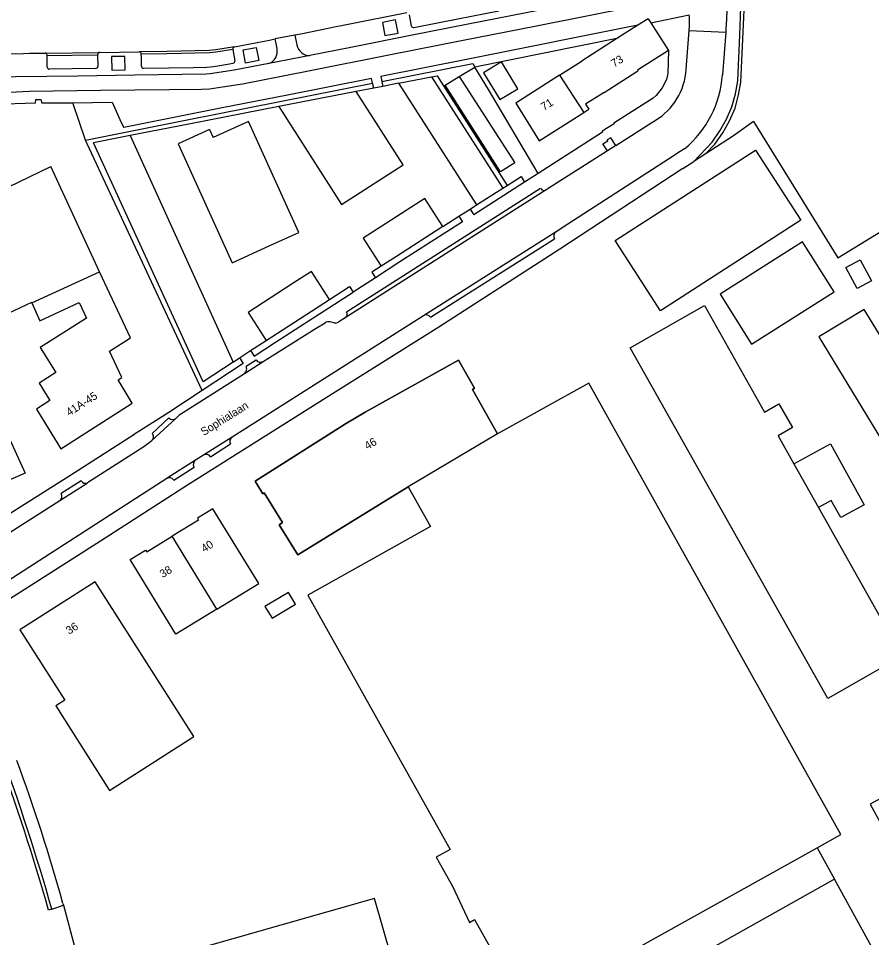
# Model space of a CAD drawing. Extents: x 194485 to 197793, y 468269 to 470822.
# Drawn here: x 194909.8 to 195037.7, y 469293.5 to 469431.3 of the extents above; entities that cross this region are included whole.
import ezdxf

# ---------------------------------------------------------------- set-up
doc = ezdxf.new("R2010")
doc.units = 0
for name, color, linetype in [('BGT grensvlak gebouwinstallatie plus 1', 7, 'Continuous'), ('BGT grensvlak onbegroeid terreindeel', 7, 'Continuous'), ('BGT grensvlak overig bouwwerk uitbreiding populatie', 7, 'Continuous'), ('BGT grensvlak pand op maaiveld', 7, 'Continuous'), ('BGT grensvlak pand op maaiveld LR', 7, 'Continuous'), ('BGT grensvlak vegetatieobject', 7, 'Continuous'), ('BGT grensvlak vegetatieobject LR', 7, 'Continuous'), ('BGT grensvlak wegdeel', 7, 'Continuous'), ('BGT tekst huisnummerreeks', 7, 'Continuous'), ('BGT tekst openbare ruimte label weg', 7, 'Continuous'), ('GEM grensvlak beperking object', 7, 'Continuous')]:
    doc.layers.add(name, color=color, linetype=linetype)

msp = doc.modelspace()

# ---------------------------------------------------------------- linework, layer by layer
at = {"layer": 'BGT grensvlak gebouwinstallatie plus 1'}
for p, q in [((194973.73, 469421.34), (194975.87, 469422.63)), ((195026.02, 469364.56), (195031.48, 469367.57)), ((195031.48, 469367.57), (195036.54, 469358.43)), ((195031.62, 469359.08), (195029.7, 469358.02)), ((195033.04, 469356.5), (195031.62, 469359.08)), ((195036.54, 469358.43), (195033.04, 469356.5)), ((195029.48, 469307.02), (195032.1, 469302.31))]:
    msp.add_line(p, q, dxfattribs=at)
msp.add_lwpolyline([(194975.87, 469422.63), (194984.18, 469409.66), (194982.07, 469408.32), (194973.73, 469421.34)], dxfattribs=at)
at = {"layer": 'BGT grensvlak onbegroeid terreindeel'}
for p, q in [((194973.51, 469421.2), (194983.05, 469406.3)), ((195019.96, 469415.88), (195016.98, 469413.74)), ((195019.96, 469415.88), (195032.58, 469395.45)), ((195016.98, 469413.74), (195012.74, 469410.98)), ((195032.58, 469395.45), (195045.24, 469403.2))]:
    msp.add_line(p, q, dxfattribs=at)
for points in [[(194964.34, 469430.73), (194964.73, 469428.76), (194966.71, 469429.12), (194966.31, 469431.12), (194964.34, 469430.73)], [(194943.48, 469426.6), (194945.42, 469426.97), (194945.82, 469425.02), (194943.85, 469424.62), (194943.48, 469426.6)], [(194923.77, 469425.6), (194923.81, 469423.59), (194925.81, 469423.63), (194925.77, 469425.64), (194923.77, 469425.6)], [(194987.67, 469408.07), (194980.25, 469420.65), (194978.2, 469424.04)]]:
    msp.add_lwpolyline(points, dxfattribs=at)
at = {"layer": 'BGT grensvlak overig bouwwerk uitbreiding populatie'}
for p, q in [((195033.81, 469393.99), (195035.92, 469395.13)), ((195035.92, 469395.13), (195037.62, 469391.98)), ((195035.51, 469390.84), (195033.81, 469393.99)), ((195037.62, 469391.98), (195035.51, 469390.84))]:
    msp.add_line(p, q, dxfattribs=at)
for points in [[(194979.52, 469423.19), (194981.96, 469419.15), (194984.63, 469420.76), (194982.19, 469424.8), (194979.52, 469423.19)], [(194950.26, 469345.29), (194946.75, 469343.2), (194947.81, 469341.43), (194951.31, 469343.52), (194950.26, 469345.29)]]:
    msp.add_lwpolyline(points, dxfattribs=at)
at = {"layer": 'BGT grensvlak pand op maaiveld'}
for p, q in [((195002.61, 469430.29), (194999.48, 469428.29)), ((195004.16, 469431.28), (195002.61, 469430.29)), ((195004.16, 469431.28), (195004.55, 469430.67)), ((195004.55, 469430.67), (195007.21, 469426.5)), ((194999.48, 469428.29), (194994.3, 469424.98)), ((194990.9, 469422.8), (194994.3, 469424.98)), ((194997.58, 469420.24), (195002.48, 469423.36)), ((195002.48, 469423.36), (195002.66, 469423.47)), ((194987.86, 469412.96), (194994.54, 469417.22)), ((194994.54, 469417.22), (194995.29, 469417.7)), ((194908.37, 469406.08), (194914.66, 469409.13)), ((194921.96, 469393.35), (194914.66, 469409.13)), ((195026.02, 469364.56), (195029.7, 469358.02))]:
    msp.add_line(p, q, dxfattribs=at)
for points in [[(195007.21, 469426.5), (195002.6, 469423.56), (195002.66, 469423.47)], [(194990.9, 469422.8), (194984.33, 469418.61), (194987.86, 469412.96)], [(194997.58, 469420.24), (194994.8, 469418.47), (194995.29, 469417.7)], [(195006.03, 469387.51), (194999.24, 469398.04), (195020.25, 469411.59), (195027.04, 469401.07), (195006.03, 469387.51)], [(194911.8, 469388.68), (194911.78, 469388.73), (194904.08, 469385.13), (194901.42, 469383.66), (194910.8, 469363.18), (194900.26, 469358.6), (194885.75, 469390.73), (194887.59, 469391.53), (194886.74, 469393.39), (194882.25, 469391.64), (194879.14, 469399.03), (194885.86, 469401.71)], [(195014.94, 469390), (195019.67, 469382.51), (195032.05, 469390.32), (195027.31, 469397.82), (195014.94, 469390)], [(194911.8, 469388.68), (194912.99, 469386.01), (194918.89, 469388.76), (194919.99, 469386.42), (194913.06, 469382.01), (194915.41, 469378.24), (194912.9, 469376.64), (194914.49, 469374.07), (194912.49, 469372.77), (194916.18, 469366.82), (194926.83, 469373.64), (194924.77, 469377.15), (194925.31, 469377.48), (194923.47, 469381.47), (194926.59, 469383.45), (194921.96, 469393.35)], [(195001.48, 469381.97), (195012.63, 469388.31), (195021.63, 469372.33), (195023.76, 469373.57), (195025.78, 469369.99), (195023.64, 469368.78), (195026.02, 469364.56)], [(195048.55, 469368.16), (195036.56, 469387.7), (195029.73, 469383.61), (195044.9, 469358.74), (195051.8, 469362.85), (195050.64, 469364.74)], [(195029.7, 469358.02), (195038.96, 469341.59), (195041.17, 469342.84), (195044.46, 469337.03), (195031.1, 469329.4), (195001.48, 469381.97)], [(195029.48, 469307.02), (195033.05, 469309.01), (194995.27, 469376.65), (194981.6, 469369.04), (194977.85, 469375.72), (194978.13, 469375.88), (194975.77, 469380.09), (194961.78, 469372.31), (194958.84, 469370.55), (194945.28, 469361.98), (194946.45, 469360.08), (194946.65, 469360.21), (194949.4, 469355.77), (194948.87, 469355.44), (194951.69, 469350.9), (194968.23, 469361.13), (194971.57, 469355.19), (194953.19, 469344.89), (194974.5, 469306.74), (194972.43, 469305.59), (194974.84, 469301.27), (194977.38, 469295.8), (194978.17, 469296.25), (194990.6, 469274.07)], [(194939.53, 469342.79), (194945.81, 469346.65), (194938.95, 469357.82), (194936.64, 469356.4), (194936.8, 469356.12), (194932.85, 469353.7)], [(194939.53, 469342.79), (194933.4, 469339.02), (194926.54, 469350.2), (194928.86, 469351.62), (194929.03, 469351.35), (194932.85, 469353.7)], [(194910.03, 469339.7), (194916.75, 469329.13), (194915.4, 469328.28), (194923.45, 469315.62), (194936.11, 469323.68), (194921.31, 469346.89), (194910.03, 469339.7)], [(195070.37, 469306.46), (195096.41, 469320.69), (195085.87, 469340.04), (195037.46, 469313.56), (195047.99, 469294.27), (195065.28, 469303.68)], [(195032.1, 469302.31), (195004.99, 469287.06), (195002.32, 469291.85), (195029.48, 469307.02)], [(194989.05, 469271.71), (194991.96, 469266.55), (195010.4, 469276.96), (195011.29, 469275.38), (195038.51, 469290.69), (195032.1, 469302.31)], [(194927.91, 469289.35), (194929.98, 469282.08), (194929.77, 469282.02), (194930.7, 469278.77), (194930.91, 469278.83), (194932.98, 469271.57), (194968.24, 469281.68), (194963.15, 469299.43), (194927.91, 469289.35)]]:
    msp.add_lwpolyline(points, dxfattribs=at)
at = {"layer": 'BGT grensvlak pand op maaiveld LR'}
for p, q in [((194990.9, 469422.8), (194994.54, 469417.22)), ((194911.8, 469388.68), (194921.96, 469393.35)), ((194939.53, 469342.79), (194932.85, 469353.7))]:
    msp.add_line(p, q, dxfattribs=at)
at = {"layer": 'BGT grensvlak vegetatieobject'}
for p, q in [((195018.08, 469421.79), (195018.56, 469432.58)), ((194999.48, 469428.29), (194978.2, 469424.04)), ((194975.87, 469422.63), (194978.2, 469424.04)), ((194971.73, 469422.58), (194972.53, 469422.73)), ((194972.53, 469422.73), (194973.51, 469421.2)), ((194963.04, 469420.88), (194960.44, 469420.37)), ((194966.77, 469421.61), (194964.39, 469421.14)), ((194973.51, 469421.2), (194973.73, 469421.34)), ((195017.73, 469419.89), (195018.08, 469421.79)), ((195017.19, 469417.89), (195017.73, 469419.89)), ((194919.86, 469413.1), (194917.94, 469418.69)), ((194948.82, 469418.11), (194935.34, 469415.48)), ((195016.36, 469415.98), (195017.19, 469417.89)), ((194935.34, 469415.48), (194926.57, 469413.78)), ((195015.36, 469414.19), (195016.36, 469415.98)), ((195014.14, 469412.49), (195015.36, 469414.19)), ((194920.13, 469412.52), (194919.86, 469413.1)), ((194937.35, 469375.57), (194920.13, 469412.52)), ((195012.74, 469410.98), (195014.14, 469412.49)), ((195012.74, 469410.98), (195011.02, 469409.86)), ((194982.42, 469405.9), (194983.05, 469406.3)), ((194977.49, 469402.74), (194978.46, 469403.36)), ((194973.41, 469400.12), (194975.81, 469401.66)), ((194944.6, 469381.53), (194946.93, 469383.06)), ((194942, 469379.82), (194942.93, 469380.43))]:
    msp.add_line(p, q, dxfattribs=at)
for points in [[(194983.05, 469406.3), (194985.12, 469407.63), (194985.66, 469406.78)], [(194964.15, 469394.18), (194962.77, 469393.29), (194963.31, 469392.45)], [(194956.42, 469389.19), (194959.41, 469391.12), (194959.95, 469390.29)]]:
    msp.add_lwpolyline(points, dxfattribs=at)
at = {"layer": 'BGT grensvlak vegetatieobject LR'}
for p, q in [((194964.26, 469421.88), (194977.9, 469424.58)), ((194977.9, 469424.58), (194978.2, 469424.04)), ((194935.11, 469416.11), (194962.87, 469421.6)), ((194919.86, 469413.1), (194935.11, 469416.11))]:
    msp.add_line(p, q, dxfattribs=at)
at = {"layer": 'BGT grensvlak wegdeel'}
for p, q in [((194987.43, 469430.22), (195002.01, 469433.12)), ((195017.89, 469428.79), (195018.08, 469432.99)), ((194968.72, 469430.18), (194968.39, 469431.87)), ((195004.55, 469430.67), (195010.31, 469431.84)), ((195002.61, 469430.29), (194977.46, 469425.26)), ((194976.46, 469428.04), (194987.43, 469430.22)), ((195009.88, 469423.66), (195010.31, 469429.51)), ((195010.31, 469429.51), (195010.36, 469430.17)), ((195010.31, 469429.51), (195015.79, 469429.25)), ((195015.79, 469429.25), (195015.31, 469422.85)), ((194948.56, 469426.81), (194948.28, 469428.24)), ((194951.23, 469428.82), (194951.53, 469427.36)), ((194965.33, 469425.85), (194976.46, 469428.04)), ((195017.6, 469421.98), (195017.89, 469428.79)), ((194913.81, 469426.13), (194921.98, 469426.24)), ((194921.98, 469426.24), (194927.92, 469426.3)), ((194941.95, 469426.71), (194941.96, 469426.66)), ((194941.96, 469426.66), (194942.23, 469424.95)), ((194914.11, 469425.78), (194921.68, 469425.88)), ((194914.11, 469425.78), (194914.11, 469425.83)), ((194914.12, 469424.02), (194914.11, 469425.78)), ((194921.68, 469425.93), (194921.68, 469425.88)), ((194921.68, 469425.88), (194921.71, 469424.12)), ((194928.22, 469425.96), (194928.22, 469426.01)), ((194953.25, 469423.48), (194965.33, 469425.85)), ((194943.36, 469421.53), (194953.25, 469423.48)), ((194966.77, 469421.61), (194971.73, 469422.58)), ((194971.73, 469422.58), (194982.42, 469405.9)), ((195017.25, 469420), (195017.6, 469421.98)), ((194922.11, 469420.55), (194932.38, 469420.68)), ((194932.38, 469420.68), (194937.26, 469420.73)), ((194937.26, 469420.73), (194938.42, 469420.77)), ((194938.42, 469420.77), (194940.39, 469421.05)), ((194940.39, 469421.05), (194943.36, 469421.53)), ((194963.04, 469420.88), (194962.87, 469421.6)), ((194964.39, 469421.14), (194963.04, 469420.88)), ((194964.26, 469421.88), (194964.39, 469421.14)), ((194966.77, 469421.61), (194978.46, 469403.36)), ((194908.49, 469420.29), (194911.47, 469420.43)), ((194911.47, 469420.43), (194922.11, 469420.55)), ((194960.44, 469420.37), (194948.82, 469418.11)), ((195016.72, 469418.06), (195017.25, 469420)), ((195015.91, 469416.21), (195016.72, 469418.06)), ((194999.34, 469412.28), (195004.74, 469415.71)), ((195004.74, 469415.71), (195005.23, 469416.03)), ((195014.93, 469414.46), (195015.91, 469416.21)), ((194926.57, 469413.78), (194921.07, 469412.7)), ((194926.57, 469413.78), (194942, 469379.82)), ((194938.45, 469414.69), (194933.72, 469412.54)), ((194938.45, 469414.69), (194939, 469413.48)), ((194997.34, 469414.27), (194987.67, 469408.07)), ((195013.75, 469412.8), (195014.93, 469414.46)), ((194923.86, 469406.6), (194921.07, 469412.7)), ((195011.02, 469409.86), (195013.75, 469412.8)), ((194998.06, 469411.46), (194988.89, 469405.63)), ((195008.05, 469410.78), (194992.16, 469400.48)), ((195009.35, 469408.85), (195011.02, 469409.86)), ((195009.35, 469408.85), (194990.95, 469396.74)), ((194987.67, 469408.07), (194985.66, 469406.78)), ((194937.48, 469376.85), (194923.86, 469406.6)), ((194988.89, 469405.63), (194958.79, 469386.47)), ((194988.06, 469405.81), (194958.98, 469387.3)), ((194985.66, 469406.78), (194978.03, 469401.9)), ((194978.46, 469403.36), (194982.42, 469405.9)), ((194975.81, 469401.66), (194977.49, 469402.74)), ((194977.49, 469402.74), (194978.03, 469401.9)), ((194975.81, 469401.66), (194976.35, 469400.82)), ((194992.16, 469400.48), (194990.37, 469399.35)), ((194990.37, 469399.35), (194970.53, 469386.77)), ((194971.57, 469386.54), (194990.14, 469398.31)), ((194990.95, 469396.74), (194972.8, 469385.07)), ((194963.31, 469392.45), (194959.95, 469390.29)), ((194970.53, 469386.77), (194941.82, 469368.57)), ((194958.79, 469386.47), (194957.8, 469385.84)), ((194957.05, 469385.71), (194956.49, 469385.83)), ((194972.8, 469385.07), (194957.28, 469375.29)), ((194942.93, 469380.43), (194944.6, 469381.53)), ((194944.6, 469381.53), (194945.15, 469380.69)), ((194943.48, 469379.6), (194937.35, 469375.57)), ((194942, 469379.82), (194937.48, 469376.85)), ((194942.93, 469380.43), (194943.48, 469379.6)), ((194943.68, 469378.12), (194946.46, 469379.89)), ((194945.43, 469380.12), (194943.91, 469379.16)), ((194957.28, 469375.29), (194935.13, 469361.35)), ((194929.82, 469368.05), (194933.4, 469371.38)), ((194932.36, 469371.44), (194929.85, 469369.11)), ((194941.82, 469368.57), (194937.55, 469365.86)), ((194938.58, 469365.63), (194941.59, 469367.54)), ((194937.55, 469365.86), (194936.35, 469365.1)), ((194933.07, 469362.13), (194936.12, 469364.07)), ((194932.03, 469362.36), (194905.61, 469345.37)), ((194919.19, 469362), (194916.22, 469360.1)), ((194935.13, 469361.35), (194922.1, 469352.99)), ((194922.1, 469352.99), (194904.73, 469341.93)), ((194914.83, 469297.83), (194916.54, 469298.42)), ((194916.48, 469298.65), (194916.54, 469298.42)), ((194916.54, 469298.42), (194918.2, 469292.23)), ((194914.83, 469297.83), (194914.33, 469297.67))]:
    msp.add_line(p, q, dxfattribs=at)
for points in [[(195007.95, 469436.52), (194998.68, 469434.67), (194987.94, 469432.57), (194977.21, 469430.45), (194968.56, 469428.75), (194959.63, 469426.98), (194953.45, 469425.75)], [(194968.02, 469432.15), (194958.98, 469430.35), (194958.2, 469430.2), (194957.1, 469429.99), (194956.23, 469429.82), (194952.11, 469428.98), (194951.23, 469428.82)], [(194969.07, 469429.95), (194975.64, 469431.25), (194981.82, 469432.47)], [(195015.97, 469432.58), (195015.91, 469431.19), (195015.83, 469429.76), (195015.79, 469429.25)], [(194942.19, 469427.05), (194947.41, 469428.07), (194948.28, 469428.24)], [(194951.23, 469428.82), (194951.21, 469428.82), (194948.28, 469428.24), (194948.28, 469428.24)], [(194900.14, 469425.95), (194905.49, 469426.02), (194906.36, 469426.03), (194910.59, 469426.08), (194911.5, 469426.11), (194913.81, 469426.13)], [(194942.19, 469427.05), (194939.37, 469426.6), (194938.4, 469426.52), (194932.05, 469426.38), (194927.92, 469426.3)], [(194941.96, 469426.66), (194939.41, 469426.25), (194938.42, 469426.17), (194932.06, 469426.03), (194928.22, 469425.96)], [(195007.21, 469426.5), (195007.1, 469423.05), (195006.92, 469422.18), (195006.27, 469420.91), (195005.38, 469419.79), (195004.9, 469419.35)], [(194928.23, 469424.16), (194928.24, 469425.52), (194928.22, 469425.96)], [(194953.45, 469425.75), (194952.47, 469425.55), (194948.4, 469424.76), (194947.35, 469424.56)], [(194977.46, 469425.26), (194964.13, 469422.6), (194964.26, 469421.88)], [(194947.35, 469424.56), (194942.16, 469423.57), (194938.54, 469423), (194937.94, 469422.95), (194927.2, 469422.81), (194918.72, 469422.69), (194904.68, 469422.51), (194892.46, 469422.39), (194881.06, 469422.25), (194873.57, 469422.15)], [(194921.42, 469423.82), (194917.85, 469423.77), (194914.42, 469423.72)], [(194928.53, 469423.86), (194936.03, 469423.97), (194938.04, 469424.04), (194939.02, 469424.13), (194940, 469424.26), (194941.99, 469424.61)], [(194962.87, 469421.6), (194962.7, 469422.33), (194950.12, 469419.83), (194940.32, 469417.92), (194925.58, 469414.99)], [(194948.82, 469418.11), (194958.21, 469403.45), (194967.47, 469409.39), (194960.44, 469420.37)], [(195004.9, 469419.35), (194999.03, 469415.63), (194999.08, 469415.52), (194997.28, 469414.43), (194997.34, 469414.27)], [(194906.16, 469418.49), (194912.37, 469418.65), (194912.43, 469419.16), (194913.18, 469419.16), (194913.3, 469418.67), (194914.34, 469418.65), (194917.94, 469418.69)], [(194917.94, 469418.69), (194923.86, 469418.75), (194925.2, 469415.74), (194925.58, 469414.99)], [(194933.72, 469412.54), (194941.83, 469394.7), (194947.39, 469397.23), (194951.84, 469399.25), (194944.29, 469415.88), (194939, 469413.48)], [(194998.06, 469411.46), (194997.36, 469412.54), (194998.14, 469413), (194998.05, 469413.15)], [(194999.34, 469412.28), (194998.57, 469413.44), (194998.05, 469413.15)], [(194999.34, 469412.28), (194998.64, 469411.84), (194998.06, 469411.46)], [(195009.64, 469411.79), (195008.56, 469411.11), (195008.05, 469410.78)], [(194973.41, 469400.12), (194970.71, 469404.34), (194961.45, 469398.4), (194964.15, 469394.18)], [(194976.35, 469400.82), (194966.98, 469394.82), (194963.31, 469392.45)], [(194973.41, 469400.12), (194966.44, 469395.66), (194964.15, 469394.18)], [(194956.42, 469389.19), (194953.7, 469393.39), (194950.99, 469391.64), (194944.22, 469387.26), (194946.93, 469383.06)], [(194945.15, 469380.69), (194948.34, 469382.79), (194954.24, 469386.6), (194959.95, 469390.29)], [(194946.93, 469383.06), (194953.7, 469387.44), (194956.42, 469389.19)], [(194946.46, 469379.89), (194947.41, 469380.48), (194954.43, 469384.92), (194955.77, 469385.72)], [(194933.4, 469371.38), (194933.51, 469371.47), (194933.99, 469371.98), (194943.68, 469378.12)], [(194937.35, 469375.57), (194932.33, 469372.27), (194927.07, 469368.89), (194927.11, 469368.93), (194917.49, 469362.77), (194899.15, 469351.15), (194895.73, 469356.58), (194895.63, 469356.53)], [(194920.14, 469361.73), (194920.32, 469361.86), (194928.61, 469367.14), (194929.81, 469368.05), (194929.82, 469368.05)], [(194936.35, 469365.1), (194932.1, 469362.41), (194932.03, 469362.36)], [(194915.99, 469359.06), (194920.09, 469361.68), (194920.14, 469361.73)], [(194902.89, 469350.74), (194915.99, 469359.06), (194915.99, 469359.06)]]:
    msp.add_lwpolyline(points, dxfattribs=at)
for centre, radius, start, end in [((195002.45, 469430.77), 7.94, 355.6788, 7.7531), ((194969.01, 469430.24), 0.298, 190.9853, 281.7095), ((194913.81, 469425.82), 0.302, 0.5946, 89.9774), ((194921.99, 469425.93), 0.302, 90.9632, 180.5596), ((194927.92, 469426.01), 0.299, 1.6913, 90.8204), ((194942.25, 469426.76), 0.3, 100.9696, 189.1364), ((194946.6, 469426.41), 2, 292.0838, 11.3512), ((194953.48, 469427.74), 1.99, 191.1786, 269.0522), ((194941.94, 469424.91), 0.301, 280.2462, 8.9), ((194914.42, 469424.02), 0.3, 180.2745, 270.6756), ((194921.41, 469424.12), 0.3, 270.8503, 0.8656), ((194928.53, 469424.16), 0.301, 179.7089, 270.8574), ((195000.22, 469424.31), 9.68, 301.1813, 356.1698), ((194999.36, 469424.05), 16, 309.9749, 355.7167), ((194988.58, 469406.17), 0.625, 214.7806, 300.1618), ((194990.8, 469398.7), 0.775, 124.2043, 210.5272), ((194958.44, 469386.98), 0.625, 304.7299, 30.2124), ((194970.93, 469386.11), 0.776, 34.2639, 120.4676), ((194956.28, 469384.86), 1, 77.4076, 120.8036), ((194957.27, 469386.68), 0.999, 257.4697, 302.5376), ((194946.07, 469380.53), 0.751, 212.3323, 301.7516), ((194943.27, 469378.76), 0.749, 302.3659, 32.471), ((194932.91, 469371.95), 0.75, 222.4656, 310.6079), ((194929.31, 469368.6), 0.749, 312.8728, 43.021), ((194942.26, 469367.93), 0.775, 124.1636, 210.5678), ((194937.95, 469365.23), 0.75, 32.3709, 122.3606), ((194936.75, 469364.47), 0.75, 122.4461, 212.3908), ((194919.83, 469362.4), 0.749, 212.5615, 295.2933), ((194932.43, 469361.7), 0.775, 34.2156, 120.9254), ((194915.58, 469359.69), 0.751, 302.7314, 32.5508), ((194563.55, 469196.77), 365.52, 16.0508, 19.9584), ((194563.5, 469196.79), 365.05, 16.0413, 19.9457), ((194668.37, 469230.51), 257.29, 15.3578, 20.3744)]:
    msp.add_arc(centre, radius, start, end, dxfattribs=at)
at = {"layer": 'GEM grensvlak beperking object'}
msp.add_lwpolyline([(194951.69, 469350.9), (194948.87, 469355.44), (194949.4, 469355.77), (194946.65, 469360.21), (194946.45, 469360.08), (194945.28, 469361.98), (194958.84, 469370.55), (194961.78, 469372.31), (194975.77, 469380.09), (194978.13, 469375.88), (194977.85, 469375.72), (194981.6, 469369.04), (194968.23, 469361.13), (194951.69, 469350.9)], dxfattribs=at)

# ---------------------------------------------------------------- texts
at = {"layer": 'BGT tekst huisnummerreeks'}
for s, rotation, p in [('73', 32.5, (194999.08, 469423.94)), ('71', 32.5, (194988.57, 469417.45)), ('41A-45', 32.6, (194917.42, 469371.66)), ('46', 30.7, (194962.1, 469366.62)), ('40', 31.6, (194937.63, 469351.23)), ('38', 31.6, (194931.43, 469347.42)), ('36', 32.5, (194917.39, 469338.93))]:
    msp.add_text(s, height=1.2, rotation=rotation, dxfattribs=at).set_placement(p)
at = {"layer": 'BGT tekst openbare ruimte label weg'}
msp.add_text('Sophialaan', height=1.2, rotation=32, dxfattribs=at).set_placement((194937.59, 469368.72))

doc.saveas('drawing.dxf')
